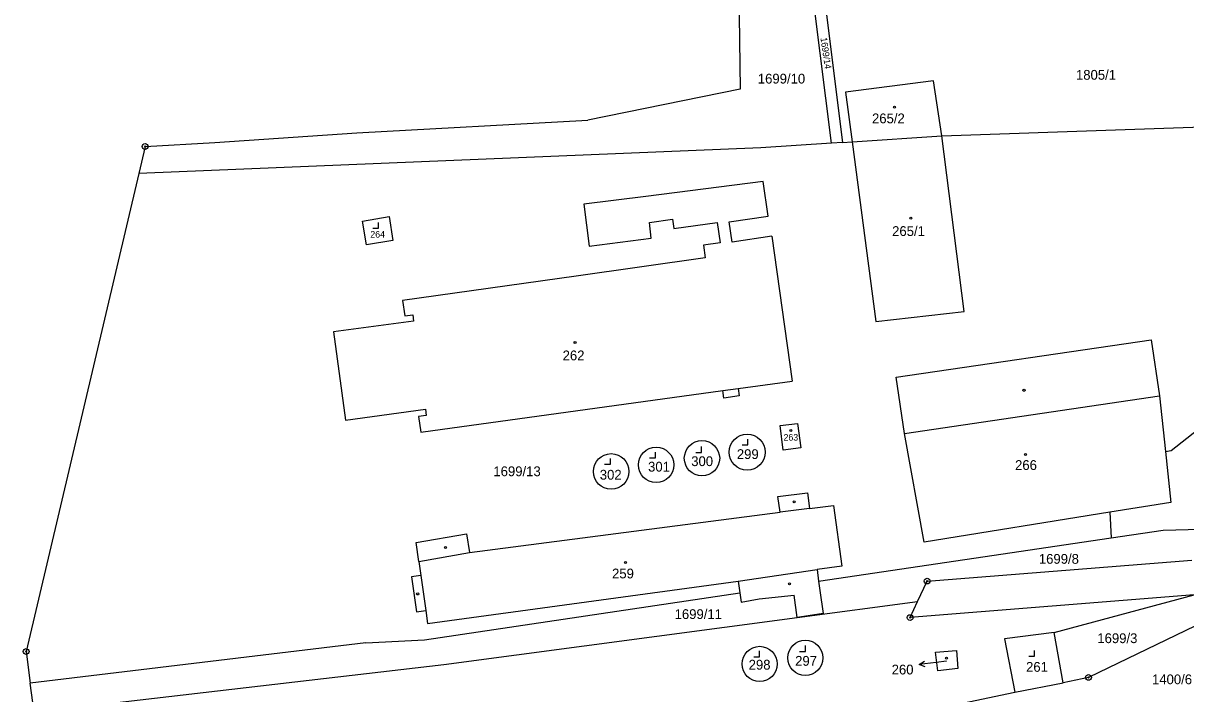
# Model space of a CAD drawing. Extents: x -546762 to -540209, y -1046851 to -1035694.
# Drawn here: x -542910 to -542708.2, y -1039340.9 to -1039224.6 of the extents above; entities that cross this region are included whole.
import ezdxf

# ---------------------------------------------------------------- set-up
doc = ezdxf.new("R2010")
doc.units = 0
for name, color, linetype in [('Vrstva 1', 7, 'Continuous'), ('Vrstva 16', 7, 'Continuous'), ('Vrstva 18', 7, 'Continuous'), ('Vrstva 19', 7, 'Continuous'), ('Vrstva 24', 7, 'Continuous'), ('Vrstva 25', 7, 'Continuous'), ('Vrstva 3', 7, 'Continuous'), ('Vrstva 37', 7, 'Continuous'), ('Vrstva 4', 7, 'Continuous'), ('Vrstva 6', 7, 'Continuous')]:
    doc.layers.add(name, color=color, linetype=linetype)

msp = doc.modelspace()

# ---------------------------------------------------------------- linework, layer by layer
at = {"layer": 'Vrstva 1'}
for p, q in [((-542850.52, -1039332.09), (-542908.75, -1039339.09)), ((-542908.09, -1039344.13), (-542836.98, -1039335.88))]:
    msp.add_line(p, q, dxfattribs=at)
for points in [[(-542786.29, -1039180.87), (-542785.51, -1039236.01)], [(-542772.02, -1039211.45), (-542767.75, -1039245.25)], [(-542752, -1039234.54), (-542767.24, -1039236.54)], [(-542750.56, -1039244.11), (-542752, -1039234.54)], [(-542785.51, -1039236.01), (-542811.96, -1039241.4)], [(-542767.24, -1039236.54), (-542766.07, -1039245.14)], [(-542852.08, -1039243.57), (-542811.96, -1039241.4)], [(-542750.56, -1039244.11), (-542688.58, -1039241.97)], [(-542888.82, -1039245.95), (-542876.69, -1039245.24)], [(-542876.69, -1039245.24), (-542852.08, -1039243.57)], [(-542767.75, -1039245.25), (-542766.07, -1039245.14)], [(-542766.07, -1039245.14), (-542750.56, -1039244.11)], [(-542766.07, -1039245.14), (-542762.01, -1039276.32)], [(-542746.64, -1039274.59), (-542750.56, -1039244.11)], [(-542888.82, -1039245.95), (-542889.92, -1039250.62)], [(-542889.92, -1039250.62), (-542909.47, -1039333.59)], [(-542781.52, -1039252.02), (-542801.88, -1039254.65)], [(-542780.67, -1039258.06), (-542781.52, -1039252.02)], [(-542801.88, -1039254.65), (-542812.69, -1039255.98)], [(-542812.69, -1039255.98), (-542811.75, -1039263.23)], [(-542851.07, -1039258.92), (-542846.43, -1039258.1)], [(-542850.39, -1039263.02), (-542851.07, -1039258.92)], [(-542846.43, -1039258.1), (-542845.8, -1039262.26)], [(-542801.25, -1039259.11), (-542797.29, -1039258.55)], [(-542800.97, -1039261.86), (-542801.25, -1039259.11)], [(-542797.29, -1039258.55), (-542797.06, -1039260.19)], [(-542797.06, -1039260.19), (-542789.52, -1039259.13)], [(-542789.52, -1039259.13), (-542789.03, -1039262.64)], [(-542787.46, -1039259.04), (-542780.67, -1039258.06)], [(-542786.95, -1039262.53), (-542787.46, -1039259.04)], [(-542845.8, -1039262.26), (-542850.39, -1039263.02)], [(-542811.75, -1039263.23), (-542800.97, -1039261.86)], [(-542789.03, -1039262.64), (-542791.9, -1039263.05)], [(-542791.9, -1039263.05), (-542791.59, -1039265.28)], [(-542780.02, -1039261.53), (-542786.95, -1039262.53)], [(-542780.02, -1039261.53), (-542776.53, -1039286.67)], [(-542791.59, -1039265.28), (-542814.01, -1039268.43)], [(-542814.01, -1039268.43), (-542844.12, -1039272.68)], [(-542844.12, -1039272.68), (-542843.76, -1039275.34)], [(-542843.76, -1039275.34), (-542842.37, -1039275.15)], [(-542842.37, -1039275.15), (-542842.22, -1039276.25)], [(-542762.01, -1039276.32), (-542746.64, -1039274.59)], [(-542842.22, -1039276.25), (-542856.13, -1039278.13)], [(-542856.13, -1039278.13), (-542854.03, -1039293.46)], [(-542758.43, -1039286.01), (-542714.21, -1039279.52)], [(-542714.21, -1039279.52), (-542712.75, -1039289.24)], [(-542785.89, -1039287.95), (-542776.53, -1039286.67)], [(-542757.01, -1039295.78), (-542758.43, -1039286.01)], [(-542840.98, -1039295.5), (-542788.57, -1039288.32)], [(-542788.39, -1039289.61), (-542788.57, -1039288.32)], [(-542785.71, -1039289.24), (-542788.39, -1039289.61)], [(-542785.89, -1039287.95), (-542785.71, -1039289.24)], [(-542712.75, -1039289.24), (-542711.73, -1039298.9)], [(-542854.03, -1039293.46), (-542840.16, -1039291.56)], [(-542840.16, -1039291.56), (-542840.01, -1039292.65)], [(-542840.01, -1039292.65), (-542841.35, -1039292.83)], [(-542841.35, -1039292.83), (-542840.98, -1039295.5)], [(-542778.62, -1039294.38), (-542775.57, -1039294)], [(-542778.09, -1039298.65), (-542778.62, -1039294.38)], [(-542775.57, -1039294), (-542774.98, -1039298.27)], [(-542753.62, -1039314.62), (-542757.01, -1039295.78)], [(-542774.98, -1039298.27), (-542778.09, -1039298.65)], [(-542711.73, -1039298.9), (-542710.8, -1039307.73)], [(-542778.98, -1039306.7), (-542773.85, -1039306.03)], [(-542778.62, -1039309.44), (-542778.98, -1039306.7)], [(-542773.85, -1039306.03), (-542773.49, -1039308.77)], [(-542710.8, -1039307.73), (-542721.37, -1039309.43)], [(-542832.49, -1039316.42), (-542778.62, -1039309.44)], [(-542773.49, -1039308.77), (-542769.31, -1039308.23)], [(-542769.31, -1039308.23), (-542767.9, -1039318.78)], [(-542721.37, -1039309.43), (-542753.62, -1039314.62)], [(-542841.75, -1039314.67), (-542833.06, -1039313.16)], [(-542833.06, -1039313.16), (-542832.49, -1039316.42)], [(-542841.29, -1039317.95), (-542841.75, -1039314.67)], [(-542841.29, -1039317.95), (-542840.95, -1039320.43)], [(-542753.08, -1039321.37), (-542707.13, -1039317.76)], [(-542767.9, -1039318.78), (-542772.17, -1039319.37)], [(-542772.17, -1039319.37), (-542771.92, -1039321.41)], [(-542840.95, -1039320.43), (-542842.59, -1039320.65)], [(-542842.59, -1039320.65), (-542841.74, -1039326.71)], [(-542839.79, -1039328.76), (-542785.86, -1039321.38)], [(-542785.86, -1039321.38), (-542785.59, -1039323.44)], [(-542771.92, -1039321.41), (-542771.72, -1039323)], [(-542754.73, -1039324.9), (-542753.08, -1039321.37)], [(-542785.59, -1039323.44), (-542785.38, -1039325.03)], [(-542782.26, -1039324.48), (-542776.17, -1039323.83)], [(-542775.62, -1039327.69), (-542776.17, -1039323.83)], [(-542771.72, -1039323), (-542771.12, -1039327.03)], [(-542706.74, -1039323.75), (-542756.04, -1039327.71)], [(-542731.01, -1039330.32), (-542706.74, -1039323.75)], [(-542785.38, -1039325.03), (-542782.26, -1039324.48)], [(-542756.04, -1039327.71), (-542754.73, -1039324.9)], [(-542698.1, -1039325.07), (-542725.07, -1039338.1)], [(-542841.74, -1039326.71), (-542840.11, -1039326.48)], [(-542840.11, -1039326.48), (-542839.79, -1039328.76)], [(-542771.12, -1039327.03), (-542775.62, -1039327.69)], [(-542731.01, -1039330.32), (-542739.65, -1039331.42)], [(-542739.65, -1039331.42), (-542737.88, -1039340.64)], [(-542729.47, -1039339.02), (-542731.01, -1039330.32)], [(-542909.47, -1039333.59), (-542908.75, -1039339.09)], [(-542751.64, -1039333.69), (-542747.96, -1039333.4)], [(-542751.21, -1039336.97), (-542751.64, -1039333.69)], [(-542747.96, -1039333.4), (-542747.74, -1039336.52)], [(-542747.74, -1039336.52), (-542751.21, -1039336.97)], [(-542725.07, -1039338.1), (-542729.47, -1039339.02)], [(-542908.09, -1039344.13), (-542908.75, -1039339.09)], [(-542737.88, -1039340.64), (-542729.47, -1039339.02)], [(-542753.85, -1039343.99), (-542737.88, -1039340.64)]]:
    msp.add_lwpolyline(points, dxfattribs=at)
for centre, radius in [((-542792.16, -1039300.06), 3.07), ((-542784.32, -1039299), 3.11), ((-542807.93, -1039302.35), 3.09), ((-542800.12, -1039301.2), 3.07), ((-542774.22, -1039334.7), 3.05), ((-542782.15, -1039335.76), 3.06)]:
    msp.add_circle(centre, radius, dxfattribs=at)
at = {"layer": 'Vrstva 16'}
msp.add_line((-542751.5, -1039335.52), (-542754.48, -1039335.88), dxfattribs=at)
for points in [[(-542753.43, -1039336.26), (-542754.48, -1039335.88), (-542753.55, -1039335.26)], [(-542749.7, -1039335.3), (-542751.5, -1039335.52)]]:
    msp.add_lwpolyline(points, dxfattribs=at)
at = {"layer": 'Vrstva 24'}
for centre, radius in [((-542888.82, -1039245.95), 0.5), ((-542888.82, -1039245.95), 0.1), ((-542753.08, -1039321.37), 0.5), ((-542753.08, -1039321.37), 0.1), ((-542756.04, -1039327.71), 0.5), ((-542756.04, -1039327.71), 0.1), ((-542909.47, -1039333.59), 0.5), ((-542909.47, -1039333.59), 0.1), ((-542725.07, -1039338.1), 0.5), ((-542725.07, -1039338.1), 0.1)]:
    msp.add_circle(centre, radius, dxfattribs=at)
at = {"layer": 'Vrstva 25'}
for points in [[(-542849.3, -1039260.15), (-542848.3, -1039260.15), (-542848.3, -1039259.15)], [(-542785.2, -1039297.75), (-542784.2, -1039297.75), (-542784.2, -1039296.75)], [(-542801.25, -1039300.01), (-542800.25, -1039300.01), (-542800.25, -1039299.01)], [(-542793.25, -1039299.03), (-542792.25, -1039299.03), (-542792.25, -1039298.03)], [(-542809.06, -1039301.11), (-542808.06, -1039301.11), (-542808.06, -1039300.11)], [(-542783.17, -1039334.5), (-542782.17, -1039334.5), (-542782.17, -1039333.5)], [(-542775.22, -1039333.57), (-542774.22, -1039333.57), (-542774.22, -1039332.57)], [(-542735.43, -1039334.42), (-542734.43, -1039334.42), (-542734.43, -1039333.42)]]:
    msp.add_lwpolyline(points, dxfattribs=at)
for centre in [(-542758.74, -1039239.14), (-542755.93, -1039258.39), (-542814.2, -1039279.98), (-542736.27, -1039288.26), (-542776.75, -1039295.25), (-542736.03, -1039299.39), (-542776.18, -1039307.62), (-542836.68, -1039315.55), (-542805.45, -1039318.16), (-542776.96, -1039321.87), (-542841.51, -1039323.61), (-542749.71, -1039334.77)]:
    msp.add_circle(centre, 0.175, dxfattribs=at)
at = {"layer": 'Vrstva 3'}
for points in [[(-542752, -1039234.54), (-542767.24, -1039236.54)], [(-542750.56, -1039244.11), (-542752, -1039234.54)], [(-542767.24, -1039236.54), (-542766.07, -1039245.14)], [(-542766.07, -1039245.14), (-542762.01, -1039276.32)], [(-542746.64, -1039274.59), (-542750.56, -1039244.11)], [(-542781.52, -1039252.02), (-542801.88, -1039254.65)], [(-542780.67, -1039258.06), (-542781.52, -1039252.02)], [(-542801.88, -1039254.65), (-542812.69, -1039255.98)], [(-542812.69, -1039255.98), (-542811.75, -1039263.23)], [(-542801.25, -1039259.11), (-542797.29, -1039258.55)], [(-542800.97, -1039261.86), (-542801.25, -1039259.11)], [(-542797.29, -1039258.55), (-542797.06, -1039260.19)], [(-542797.06, -1039260.19), (-542789.52, -1039259.13)], [(-542789.52, -1039259.13), (-542789.03, -1039262.64)], [(-542787.46, -1039259.04), (-542780.67, -1039258.06)], [(-542786.95, -1039262.53), (-542787.46, -1039259.04)], [(-542811.75, -1039263.23), (-542800.97, -1039261.86)], [(-542789.03, -1039262.64), (-542791.9, -1039263.05)], [(-542791.9, -1039263.05), (-542791.59, -1039265.28)], [(-542780.02, -1039261.53), (-542786.95, -1039262.53)], [(-542780.02, -1039261.53), (-542776.53, -1039286.67)], [(-542791.59, -1039265.28), (-542814.01, -1039268.43)], [(-542814.01, -1039268.43), (-542844.12, -1039272.68)], [(-542844.12, -1039272.68), (-542843.76, -1039275.34)], [(-542843.76, -1039275.34), (-542842.37, -1039275.15)], [(-542842.37, -1039275.15), (-542842.22, -1039276.25)], [(-542762.01, -1039276.32), (-542746.64, -1039274.59)], [(-542842.22, -1039276.25), (-542856.13, -1039278.13)], [(-542856.13, -1039278.13), (-542854.03, -1039293.46)], [(-542785.89, -1039287.95), (-542776.53, -1039286.67)], [(-542840.98, -1039295.5), (-542788.57, -1039288.32)], [(-542788.57, -1039288.32), (-542785.89, -1039287.95)], [(-542757.01, -1039295.78), (-542712.75, -1039289.24)], [(-542712.75, -1039289.24), (-542711.73, -1039298.9)], [(-542854.03, -1039293.46), (-542840.16, -1039291.56)], [(-542840.16, -1039291.56), (-542840.01, -1039292.65)], [(-542840.01, -1039292.65), (-542841.35, -1039292.83)], [(-542841.35, -1039292.83), (-542840.98, -1039295.5)], [(-542778.62, -1039294.38), (-542775.57, -1039294)], [(-542778.09, -1039298.65), (-542778.62, -1039294.38)], [(-542775.57, -1039294), (-542774.98, -1039298.27)], [(-542753.62, -1039314.62), (-542757.01, -1039295.78)], [(-542774.98, -1039298.27), (-542778.09, -1039298.65)], [(-542711.73, -1039298.9), (-542710.8, -1039307.73)], [(-542710.8, -1039307.73), (-542721.37, -1039309.43)], [(-542832.49, -1039316.42), (-542778.62, -1039309.44)], [(-542773.49, -1039308.77), (-542778.62, -1039309.44)], [(-542773.49, -1039308.77), (-542769.31, -1039308.23)], [(-542769.31, -1039308.23), (-542767.9, -1039318.78)], [(-542721.37, -1039309.43), (-542753.62, -1039314.62)], [(-542841.29, -1039317.95), (-542832.49, -1039316.42)], [(-542841.29, -1039317.95), (-542840.95, -1039320.43)], [(-542785.86, -1039321.38), (-542772.17, -1039319.37)], [(-542767.9, -1039318.78), (-542772.17, -1039319.37)], [(-542840.95, -1039320.43), (-542840.11, -1039326.48)], [(-542839.79, -1039328.76), (-542785.86, -1039321.38)], [(-542840.11, -1039326.48), (-542839.79, -1039328.76)], [(-542751.64, -1039333.69), (-542747.96, -1039333.4)], [(-542751.21, -1039336.97), (-542751.64, -1039333.69)], [(-542747.96, -1039333.4), (-542747.74, -1039336.52)], [(-542747.74, -1039336.52), (-542751.21, -1039336.97)]]:
    msp.add_lwpolyline(points, dxfattribs=at)
at = {"layer": 'Vrstva 37'}
for centre in [(-542755.93, -1039258.39), (-542814.2, -1039279.98), (-542776.75, -1039295.25), (-542736.03, -1039299.39), (-542805.45, -1039318.16), (-542749.71, -1039334.77)]:
    msp.add_circle(centre, 0.175, dxfattribs=at)
at = {"layer": 'Vrstva 4'}
for points in [[(-542788.57, -1039288.32), (-542785.89, -1039287.95)], [(-542757.01, -1039295.78), (-542712.75, -1039289.24)], [(-542773.49, -1039308.77), (-542778.62, -1039309.44)], [(-542841.29, -1039317.95), (-542832.49, -1039316.42)], [(-542785.86, -1039321.38), (-542772.17, -1039319.37)], [(-542840.95, -1039320.43), (-542840.11, -1039326.48)]]:
    msp.add_lwpolyline(points, dxfattribs=at)
at = {"layer": 'Vrstva 6'}
for points in [[(-542769.67, -1039245.38), (-542776.64, -1039190.18)], [(-542767.75, -1039245.25), (-542769.67, -1039245.38)], [(-542781.92, -1039246.2), (-542889.92, -1039250.62)], [(-542769.67, -1039245.38), (-542781.92, -1039246.2)], [(-542710.7, -1039298.72), (-542698.44, -1039289.07)], [(-542711.73, -1039298.9), (-542710.7, -1039298.72)], [(-542721.37, -1039309.43), (-542721.15, -1039313.87)], [(-542771.92, -1039321.41), (-542721.15, -1039313.87)], [(-542721.15, -1039313.87), (-542712.13, -1039312.53)], [(-542712.13, -1039312.53), (-542690.29, -1039311.96)], [(-542840.34, -1039331.57), (-542785.59, -1039323.44)], [(-542775.62, -1039327.69), (-542754.73, -1039324.9)], [(-542836.98, -1039335.88), (-542775.62, -1039327.69)], [(-542850.52, -1039332.09), (-542840.34, -1039331.57)]]:
    msp.add_lwpolyline(points, dxfattribs=at)

# ---------------------------------------------------------------- texts
at = {"layer": 'Vrstva 16'}
msp.add_text('260', height=1.7, dxfattribs=at).set_placement((-542759.24, -1039337.58))
at = {"layer": 'Vrstva 18'}
msp.add_text('1699/14', height=1.14, rotation=278.1919, dxfattribs=at).set_placement((-542771.6, -1039227.1))
for s, p in [('1805/1', (-542727.25, -1039234.36)), ('1699/10', (-542782.47, -1039235.02)), ('1699/13', (-542828.37, -1039303.17)), ('1699/8', (-542733.69, -1039318.37)), ('1699/11', (-542796.91, -1039327.96)), ('1699/3', (-542723.54, -1039332.14)), ('1400/6', (-542714.05, -1039339.28))]:
    msp.add_text(s, height=1.7, dxfattribs=at).set_placement(p)
at = {"layer": 'Vrstva 19'}
for s, height, p in [('265/2', 1.7, (-542762.65, -1039241.92)), ('264', 1.14, (-542849.73, -1039261.76)), ('265/1', 1.7, (-542759.16, -1039261.48)), ('262', 1.7, (-542816.35, -1039283.06)), ('263', 1.14, (-542778.01, -1039296.99)), ('300', 1.7, (-542794.03, -1039301.42)), ('299', 1.7, (-542786.11, -1039300.19)), ('301', 1.7, (-542801.52, -1039302.37)), ('266', 1.7, (-542737.82, -1039302.09)), ('302', 1.7, (-542809.9, -1039303.77)), ('259', 1.7, (-542807.77, -1039320.91)), ('298', 1.7, (-542784.06, -1039336.74)), ('297', 1.7, (-542775.99, -1039336.07)), ('260', 0.1, (-542749.81, -1039335.3)), ('261', 1.7, (-542735.91, -1039337.12))]:
    msp.add_text(s, height=height, dxfattribs=at).set_placement(p)

doc.saveas('drawing.dxf')
